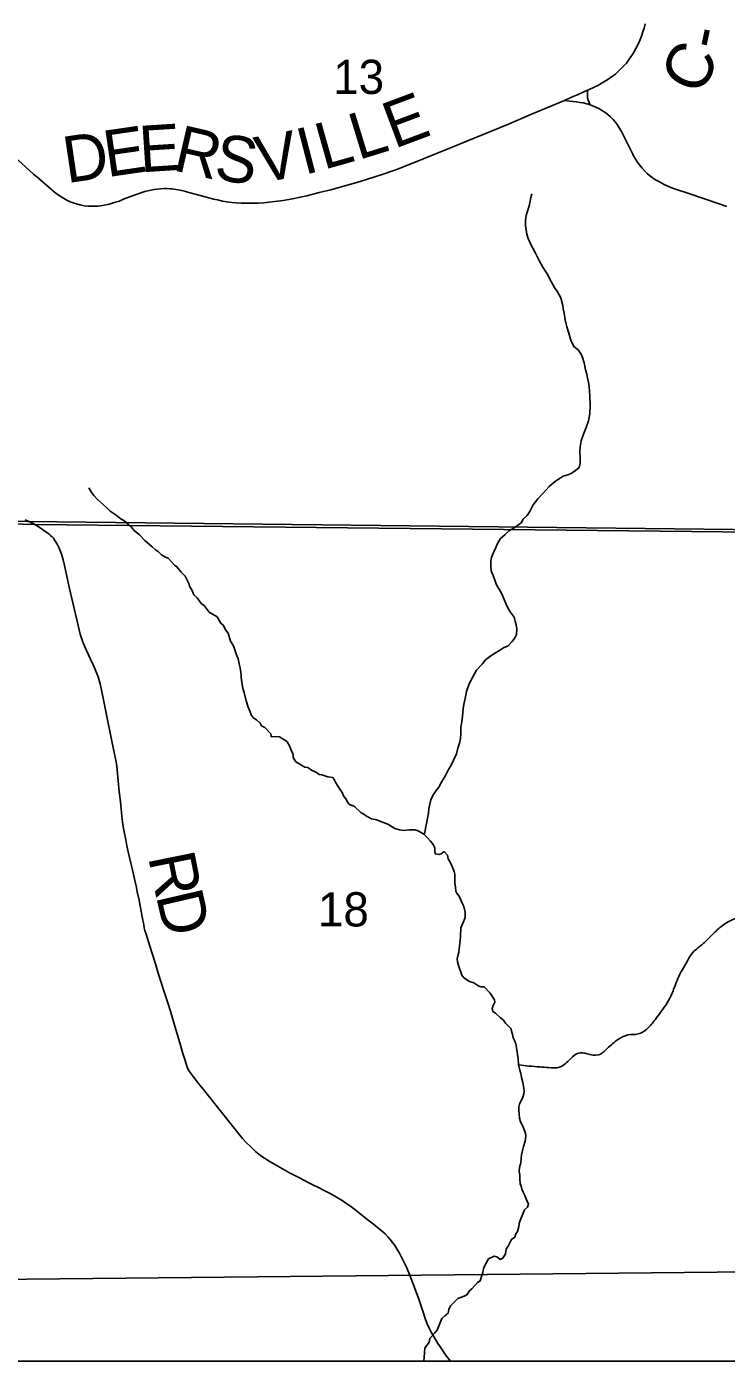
# Model space of a CAD drawing. Extents: x 0 to 34, y 0 to 22.
# Drawn here: x 21.303 to 22.16, y 13.6 to 15.232 of the extents above; entities that cross this region are included whole.
import ezdxf

# ---------------------------------------------------------------- set-up
doc = ezdxf.new("R2010")
doc.units = 0
for name, color, linetype in [('GM_X_Corporation', 7, 'Continuous'), ('GM_X_County_Road', 7, 'Continuous'), ('GM_X_County_Road_Text', 7, 'Continuous'), ('GM_X_Minor_River', 7, 'Continuous'), ('GM_X_Section_Text', 7, 'Continuous'), ('GM_X_Township_Road', 7, 'Continuous'), ('GM_X_Township_Road_Text', 7, 'Continuous'), ('SH_Data', 7, 'Continuous')]:
    doc.layers.add(name, color=color, linetype=linetype)

msp = doc.modelspace()

# ---------------------------------------------------------------- linework, layer by layer
at = {"layer": 'GM_X_Corporation'}
msp.add_lwpolyline([(20.2208, 16.9558), (20.1987, 15.2691), (20.203, 14.81), (20.2016, 14.6512), (20.2571, 14.6508), (21.1282, 14.6279), (21.314, 14.623), (22.3464, 14.612), (22.9003, 14.6033), (24.2301, 14.5912), (24.2265, 14.4444), (24.4406, 14.442), (25.338, 14.4317), (25.4, 14.4307), (25.4, 19.0068)], dxfattribs=at)
for points in [[(22.2224, 15.6282), (22.2045, 14.6168), (21.1958, 14.6279), (21.2159, 15.6439)], [(18.6, 14.6606), (18.6, 13.6), (24.2109, 13.6), (24.2228, 14.2453), (24.2265, 14.4444), (24.2301, 14.5912), (22.9003, 14.6033), (22.3464, 14.612), (21.314, 14.623), (21.1282, 14.6279), (20.2571, 14.6508), (20.2016, 14.6512), (19.8855, 14.6528), (19.4007, 14.6554), (18.9216, 14.6592)], [(21.1958, 14.6279), (22.2045, 14.6168), (22.1889, 13.7096), (21.1828, 13.6991)], [(21.1814, 13.6), (22.1867, 13.6), (22.1889, 13.7096), (21.1828, 13.6991)]]:
    msp.add_lwpolyline(points, close=True, dxfattribs=at)
at = {"layer": 'GM_X_County_Road'}
for points in [[(21.9616, 15.1415), (21.9686, 15.1447), (21.9724, 15.1464), (21.9783, 15.149), (21.9853, 15.1521), (21.9899, 15.1542), (21.992, 15.1552), (22.0025, 15.1601), (22.01, 15.1644), (22.0149, 15.1675), (22.0194, 15.1706), (22.024, 15.174), (22.0296, 15.179), (22.034, 15.1835), (22.0376, 15.1874), (22.0401, 15.1908), (22.0456, 15.1993), (22.0465, 15.2008), (22.0492, 15.2051), (22.0518, 15.2104), (22.0535, 15.2142), (22.0559, 15.2203), (22.0576, 15.2255), (22.0591, 15.2302), (22.0603, 15.2354)], [(21.9933, 15.1362), (21.9918, 15.139), (21.9907, 15.1419), (21.9901, 15.1448), (21.9898, 15.1478), (21.9897, 15.1512), (21.9899, 15.1542)], [(21.2836, 15.0774), (21.3119, 15.0517), (21.3182, 15.0463), (21.3375, 15.0297), (21.3396, 15.0281), (21.3429, 15.0257), (21.347, 15.0229), (21.3486, 15.0221), (21.3525, 15.0199), (21.3567, 15.0179), (21.3615, 15.0161), (21.3658, 15.0147), (21.3703, 15.0137), (21.374, 15.013), (21.3783, 15.0125), (21.3825, 15.0123), (21.3908, 15.0125), (21.3937, 15.0129), (21.3982, 15.0136), (21.4028, 15.0145), (21.4071, 15.0156), (21.4107, 15.0168), (21.417, 15.0187), (21.4227, 15.0212), (21.4388, 15.027), (21.4443, 15.029), (21.4481, 15.0302), (21.4519, 15.0313), (21.4554, 15.0321), (21.4596, 15.0328), (21.463, 15.0333), (21.4678, 15.0338), (21.4722, 15.034), (21.4754, 15.0339), (21.4787, 15.0338), (21.4817, 15.0335), (21.4864, 15.0329), (21.4913, 15.0319), (21.498, 15.0302), (21.5064, 15.028), (21.5158, 15.0254), (21.5266, 15.0225), (21.5321, 15.021), (21.5369, 15.02), (21.5431, 15.0187), (21.5486, 15.0179), (21.5544, 15.017), (21.5598, 15.0165), (21.5659, 15.0161), (21.5706, 15.016), (21.5868, 15.0163), (21.5936, 15.0167), (21.6002, 15.0173), (21.607, 15.018), (21.6176, 15.0195), (21.6244, 15.0206), (21.6308, 15.0218), (21.6383, 15.0233), (21.6465, 15.0252), (21.6614, 15.029), (21.6759, 15.0326), (21.686, 15.0354), (21.6958, 15.0382), (21.7074, 15.0415), (21.7194, 15.0451), (21.741, 15.052), (21.7517, 15.0557), (21.7608, 15.0591), (21.79, 15.0708), (21.8073, 15.0778), (21.8244, 15.0847), (21.8512, 15.0956), (21.8933, 15.1129), (21.9214, 15.1248), (21.9469, 15.1356), (21.955, 15.1389), (21.9616, 15.1415)], [(21.9616, 15.1415), (21.968, 15.141), (21.9722, 15.1405), (21.9761, 15.1401), (21.9806, 15.1393), (21.9845, 15.1386), (21.989, 15.1376), (21.9918, 15.1367), (21.9933, 15.1362), (21.995, 15.1356), (21.9999, 15.1334), (22.0044, 15.1313), (22.0083, 15.129), (22.0122, 15.1265), (22.0147, 15.1246), (22.0181, 15.1218), (22.0214, 15.1186), (22.0241, 15.1151), (22.0263, 15.1121), (22.0287, 15.1084), (22.0315, 15.1038), (22.0366, 15.0939), (22.0404, 15.086), (22.0453, 15.076), (22.0468, 15.0733), (22.0521, 15.065), (22.0537, 15.0628), (22.057, 15.0588), (22.0602, 15.0551), (22.0629, 15.0524), (22.0656, 15.0501), (22.0691, 15.0474), (22.073, 15.0448), (22.0779, 15.042), (22.0838, 15.039), (22.092, 15.0354), (22.0965, 15.0337), (22.1139, 15.0279), (22.1499, 15.0159), (22.1605, 15.0121)]]:
    msp.add_lwpolyline(points, dxfattribs=at)
at = {"layer": 'GM_X_Minor_River'}
for points in [[(21.9615, 14.8818), (21.9603, 14.8867), (21.9599, 14.8909), (21.9571, 14.9004), (21.9532, 14.9076), (21.9497, 14.9128), (21.9454, 14.9204), (21.9404, 14.9295), (21.9354, 14.9378), (21.9307, 14.9461), (21.926, 14.9559), (21.9202, 14.9665), (21.9171, 14.9729), (21.9155, 14.9782), (21.915, 14.9836), (21.9142, 14.9889), (21.9141, 14.995), (21.9148, 15.0011), (21.9159, 15.0053), (21.9177, 15.0099), (21.9188, 15.0145), (21.9198, 15.0187), (21.9205, 15.0229), (21.9216, 15.0275)], [(21.7904, 14.2451), (21.7952, 14.2702), (21.7955, 14.2759), (21.798, 14.2866), (21.8006, 14.292), (21.8047, 14.2978), (21.808, 14.302), (21.811, 14.3081), (21.8161, 14.3162), (21.8198, 14.3235), (21.8232, 14.3289), (21.8257, 14.335), (21.8294, 14.3427), (21.8312, 14.3496), (21.8334, 14.3557), (21.8344, 14.3614), (21.8347, 14.3679), (21.835, 14.3752), (21.836, 14.382), (21.8367, 14.3889), (21.8377, 14.3984), (21.8391, 14.4053), (21.8402, 14.4103), (21.8419, 14.4191), (21.8452, 14.4282), (21.8489, 14.4352), (21.8541, 14.4451), (21.8608, 14.4525), (21.8652, 14.4579), (21.8701, 14.4614), (21.8754, 14.4649), (21.8821, 14.4692), (21.887, 14.4723), (21.8926, 14.4747), (21.8971, 14.4797), (21.9005, 14.4839), (21.903, 14.4885), (21.9033, 14.4958), (21.9025, 14.5007), (21.9013, 14.5049), (21.9001, 14.5098), (21.8954, 14.5166), (21.892, 14.5223), (21.89, 14.5268), (21.888, 14.5313), (21.8845, 14.5393), (21.8787, 14.5495), (21.8744, 14.5608), (21.872, 14.5665), (21.8716, 14.5719), (21.8715, 14.5783), (21.8722, 14.5829), (21.874, 14.5871), (21.8777, 14.5952), (21.8799, 14.5998), (21.8836, 14.6059), (21.8888, 14.6106), (21.8937, 14.6156), (21.8982, 14.618), (21.9027, 14.6207), (21.9087, 14.6254), (21.9113, 14.6296), (21.9161, 14.6342), (21.9198, 14.64), (21.9235, 14.6473), (21.9291, 14.6546), (21.9358, 14.6616), (21.9429, 14.6697), (21.9489, 14.6751), (21.9556, 14.6794), (21.9601, 14.6821), (21.9658, 14.6841), (21.9699, 14.6857), (21.9752, 14.6892), (21.9797, 14.6927), (21.9811, 14.6977), (21.981, 14.7061), (21.9805, 14.7118), (21.9808, 14.7183), (21.9822, 14.7255), (21.9848, 14.7336), (21.9884, 14.7416), (21.991, 14.75), (21.9927, 14.7584), (21.993, 14.7687), (21.9928, 14.7801), (21.9924, 14.7866), (21.9915, 14.7954), (21.9899, 14.8022), (21.989, 14.8071), (21.9874, 14.8124), (21.9858, 14.8208), (21.9838, 14.8272), (21.9823, 14.8314), (21.9784, 14.8367), (21.973, 14.8408), (21.9695, 14.8484), (21.9671, 14.8571), (21.9648, 14.8647), (21.9627, 14.8734), (21.9615, 14.8818)], [(21.7322, 14.2621), (21.7257, 14.2635), (21.7196, 14.2664), (21.7161, 14.2689), (21.7127, 14.2708), (21.7041, 14.2786), (21.6984, 14.2807), (21.6961, 14.2837), (21.6945, 14.2875), (21.6917, 14.2908), (21.6897, 14.2954), (21.6858, 14.301), (21.6819, 14.3074), (21.6803, 14.3107), (21.6783, 14.3137), (21.6719, 14.3147), (21.6646, 14.3172), (21.6616, 14.3175), (21.6581, 14.3201), (21.652, 14.323), (21.6477, 14.326), (21.6439, 14.3266), (21.6378, 14.3303), (21.6328, 14.3332), (21.6296, 14.3381), (21.6295, 14.3423), (21.628, 14.3453), (21.6263, 14.3494), (21.6251, 14.3525), (21.6224, 14.3573), (21.6181, 14.3603), (21.6128, 14.3636), (21.6067, 14.3638), (21.6029, 14.3637), (21.6024, 14.3672), (21.5951, 14.375), (21.5908, 14.3772), (21.5893, 14.3802), (21.5846, 14.3842), (21.5815, 14.3865), (21.5788, 14.3898), (21.5756, 14.397), (21.5744, 14.4), (21.5723, 14.4076), (21.5698, 14.4178), (21.5682, 14.4227), (21.5669, 14.4303), (21.566, 14.436), (21.5659, 14.4394), (21.5646, 14.4481), (21.5637, 14.4527), (21.5624, 14.4591), (21.5604, 14.464), (21.5567, 14.475), (21.5528, 14.4806), (21.5499, 14.4904), (21.5468, 14.4945), (21.5444, 14.4998), (21.5413, 14.5024), (21.5366, 14.5103), (21.527, 14.5161), (21.5207, 14.524), (21.5176, 14.5262), (21.5122, 14.5337), (21.5079, 14.5374), (21.5059, 14.5427), (21.5027, 14.5476), (21.5019, 14.551), (21.4975, 14.56), (21.4925, 14.5648), (21.4874, 14.5716), (21.4843, 14.5734), (21.4812, 14.5771), (21.4766, 14.582), (21.4735, 14.5834), (21.4685, 14.586), (21.4646, 14.5901), (21.4616, 14.5919), (21.4569, 14.596), (21.448, 14.6038), (21.4414, 14.6105), (21.4349, 14.616), (21.4313, 14.6205), (21.4225, 14.6279), (21.419, 14.6297), (21.4132, 14.6346), (21.4055, 14.6397), (21.402, 14.643), (21.3974, 14.6471), (21.3896, 14.6542), (21.3858, 14.6587), (21.3826, 14.6632), (21.3795, 14.668)], [(21.9069, 13.827), (21.9064, 13.8331), (21.907, 13.8392), (21.9081, 13.8422), (21.9087, 13.8483), (21.9093, 13.8525), (21.9107, 13.8594), (21.9114, 13.8625), (21.9135, 13.869), (21.9145, 13.8751), (21.914, 13.8789), (21.9124, 13.8831), (21.9112, 13.8865), (21.908, 13.8928), (21.9067, 13.8974), (21.9062, 13.9027), (21.9058, 13.9065), (21.906, 13.9111), (21.9067, 13.9145), (21.9107, 13.923), (21.9121, 13.9272), (21.9124, 13.9306), (21.9119, 13.934), (21.9106, 13.9409), (21.909, 13.9469), (21.9081, 13.9518), (21.9069, 13.956), (21.9056, 13.9624), (21.905, 13.97), (21.9041, 13.975), (21.9036, 13.9807), (21.9023, 13.9882), (21.9011, 13.9913), (21.8991, 13.9954), (21.8983, 13.9996), (21.8962, 14.0071), (21.8896, 14.0134), (21.8869, 14.0172), (21.8834, 14.0198), (21.8772, 14.0257), (21.8741, 14.0279), (21.8733, 14.0313), (21.8743, 14.0352), (21.8765, 14.039), (21.876, 14.0421), (21.8709, 14.0503), (21.8635, 14.0577), (21.8597, 14.058), (21.8567, 14.0587), (21.8509, 14.0628), (21.8456, 14.0646), (21.8387, 14.069), (21.8359, 14.0723), (21.8343, 14.0772), (21.8323, 14.0829), (21.8306, 14.0886), (21.8302, 14.092), (21.8312, 14.0958), (21.8326, 14.1004), (21.8329, 14.1042), (21.8332, 14.1073), (21.8335, 14.1115), (21.8341, 14.1157), (21.8344, 14.1191), (21.8349, 14.1302), (21.8378, 14.1367), (21.8403, 14.1428), (21.8402, 14.1493), (21.8385, 14.1561), (21.8369, 14.1595), (21.8329, 14.1686), (21.8305, 14.1715), (21.8289, 14.1749), (21.8284, 14.1799), (21.8276, 14.1852), (21.8277, 14.1955), (21.8269, 14.1989), (21.8244, 14.2049), (21.8221, 14.2094), (21.8193, 14.2143), (21.8184, 14.2188), (21.8145, 14.2233), (21.8108, 14.2206), (21.8078, 14.2197), (21.8036, 14.2204), (21.8032, 14.2242), (21.8031, 14.228), (21.8011, 14.2321), (21.7976, 14.2362), (21.7941, 14.24), (21.7894, 14.2444), (21.7825, 14.2488), (21.7787, 14.2499), (21.7715, 14.2497), (21.7651, 14.2492), (21.7597, 14.2498), (21.754, 14.2516), (21.7456, 14.2567), (21.7421, 14.2581), (21.7356, 14.2603), (21.7322, 14.2621)], [(21.7896, 13.6), (21.7899, 13.605), (21.7908, 13.616), (21.7959, 13.6234), (21.7969, 13.628), (21.8032, 13.635), (21.8058, 13.6381), (21.8115, 13.6523), (21.8155, 13.6562), (21.8193, 13.659), (21.8203, 13.6636), (21.8225, 13.6682), (21.8313, 13.6768), (21.8389, 13.6796), (21.8422, 13.6812), (21.8455, 13.6862), (21.8485, 13.6886), (21.8551, 13.6963), (21.8585, 13.6983), (21.8606, 13.7049), (21.8616, 13.7087), (21.8627, 13.7133), (21.8637, 13.7163), (21.8688, 13.7252), (21.8756, 13.7284), (21.8798, 13.7274), (21.8832, 13.7244), (21.8862, 13.726), (21.8895, 13.7314), (21.8905, 13.7372), (21.8934, 13.7414), (21.8967, 13.7491), (21.9008, 13.7519), (21.9022, 13.7557), (21.9044, 13.7588), (21.9057, 13.7649), (21.9064, 13.7687), (21.9075, 13.7722), (21.9128, 13.7853), (21.9165, 13.7884), (21.9176, 13.7922), (21.9144, 13.7994), (21.9132, 13.8028), (21.9112, 13.8069), (21.9096, 13.8103), (21.9087, 13.8141), (21.9075, 13.8171), (21.907, 13.8236), (21.9069, 13.827)]]:
    msp.add_lwpolyline(points, dxfattribs=at)
msp.add_spline([(21.9056, 13.9624), (21.9314, 13.9599), (21.9424, 13.9591), (21.9557, 13.9597), (21.9691, 13.9698), (21.9791, 13.9769), (21.9893, 13.976), (22.0034, 13.9747), (22.0141, 13.9825), (22.0279, 13.9938), (22.0393, 13.999), (22.0519, 14.0003), (22.0634, 14.007), (22.0726, 14.0176), (22.0838, 14.033), (22.0908, 14.0439), (22.0966, 14.0583), (22.1005, 14.0681), (22.1056, 14.0783), (22.1122, 14.0896), (22.1188, 14.0998), (22.1314, 14.1107), (22.1437, 14.1227), (22.1533, 14.1313), (22.1663, 14.1395), (22.1763, 14.1424), (22.188, 14.1423), (22.2005, 14.1399), (22.2149, 14.1333), (22.2256, 14.1381), (22.2363, 14.1467), (22.2459, 14.1542), (22.2578, 14.1635), (22.2682, 14.1741), (22.2782, 14.1846), (22.2867, 14.197), (22.294, 14.2091), (22.2987, 14.22), (22.3046, 14.2317), (22.3096, 14.2435), (22.3136, 14.254), (22.3164, 14.2669), (22.3191, 14.2768), (22.3212, 14.287), (22.3278, 14.3002), (22.3393, 14.313), (22.3479, 14.3277), (22.3537, 14.3413), (22.361, 14.3511), (22.3695, 14.3624), (22.3792, 14.3756), (22.3744, 14.3878), (22.376, 14.3984), (22.3823, 14.4108)], degree=3, dxfattribs=at)
at = {"layer": 'GM_X_Township_Road'}
msp.add_lwpolyline([(21.8224, 13.6), (21.819, 13.6042), (21.8162, 13.608), (21.8098, 13.6173), (21.8068, 13.6219), (21.8022, 13.6295), (21.7987, 13.6357), (21.7962, 13.6405), (21.7938, 13.6457), (21.7918, 13.6512), (21.7883, 13.6614), (21.7833, 13.6759), (21.7771, 13.6935), (21.7733, 13.7028), (21.772, 13.7061), (21.7682, 13.715), (21.7647, 13.7225), (21.7606, 13.7306), (21.759, 13.7335), (21.7567, 13.7374), (21.7539, 13.7415), (21.7514, 13.7451), (21.7484, 13.7489), (21.7454, 13.7523), (21.7421, 13.7557), (21.7392, 13.7584), (21.7348, 13.7621), (21.7279, 13.7676), (21.7199, 13.7737), (21.7113, 13.7809), (21.7035, 13.787), (21.6999, 13.7897), (21.6955, 13.7927), (21.6898, 13.7965), (21.6828, 13.8009), (21.6785, 13.8033), (21.6734, 13.806), (21.6675, 13.809), (21.6608, 13.8124), (21.6539, 13.8159), (21.648, 13.8188), (21.6373, 13.8242), (21.625, 13.8306), (21.6107, 13.8386), (21.6002, 13.8449), (21.5945, 13.8484), (21.5911, 13.8506), (21.5876, 13.8534), (21.5835, 13.8567), (21.5806, 13.8594), (21.5769, 13.8629), (21.5727, 13.8672), (21.5677, 13.8725), (21.5628, 13.8784), (21.5338, 13.9148), (21.5277, 13.9224), (21.5199, 13.9323), (21.5135, 13.9402), (21.5076, 13.9477), (21.5046, 13.9514), (21.5026, 13.9543), (21.5012, 13.9567), (21.4999, 13.9598), (21.4985, 13.9636), (21.4969, 13.9691), (21.4951, 13.9753), (21.4935, 13.9806), (21.4917, 13.9865), (21.4885, 13.9974), (21.4841, 14.0125), (21.4795, 14.028), (21.4758, 14.0396), (21.4723, 14.0506), (21.4678, 14.0645), (21.4646, 14.0744), (21.461, 14.086), (21.4542, 14.1077), (21.4496, 14.1221), (21.4482, 14.1269), (21.4474, 14.1301), (21.4467, 14.1338), (21.445, 14.1436), (21.4437, 14.1506), (21.4425, 14.1568), (21.441, 14.164), (21.4389, 14.174), (21.4378, 14.1792), (21.4322, 14.2042), (21.4311, 14.2091), (21.4277, 14.2231), (21.4262, 14.2302), (21.4247, 14.2375), (21.4225, 14.2494), (21.4213, 14.2562), (21.4205, 14.2627), (21.4191, 14.275), (21.4181, 14.2841), (21.4167, 14.2968), (21.416, 14.3051), (21.4143, 14.3231), (21.4138, 14.3275), (21.4129, 14.333), (21.4106, 14.3445), (21.4022, 14.3843), (21.3977, 14.4067), (21.3947, 14.4227), (21.3934, 14.4285), (21.3918, 14.4342), (21.3909, 14.4371), (21.3865, 14.4481), (21.3849, 14.4516), (21.3813, 14.4593), (21.3747, 14.4735), (21.3717, 14.4807), (21.369, 14.4891), (21.368, 14.4928), (21.3556, 14.5465), (21.3538, 14.5544), (21.3499, 14.573), (21.348, 14.5798), (21.3463, 14.5856), (21.3448, 14.5902), (21.3432, 14.5941), (21.3407, 14.5991), (21.338, 14.6037), (21.3362, 14.6063), (21.3345, 14.6083), (21.3328, 14.6099), (21.3309, 14.6115), (21.327, 14.6144), (21.323, 14.6172), (21.3188, 14.6199), (21.3146, 14.6224), (21.3064, 14.6267), (21.3038, 14.6279), (21.3017, 14.6288)], dxfattribs=at)
at = {"layer": 'SH_Data'}
msp.add_lwpolyline([(18.6, 20.4), (25.4, 20.4), (25.4, 13.6), (18.6, 13.6)], close=True, dxfattribs=at)

# ---------------------------------------------------------------- texts
at = {"layer": 'GM_X_County_Road_Text'}
for s, rotation, p in [('-', 78.0334, (22.1534, 15.2019)), ('C', 64.0703, (22.1281, 15.1457)), ('E', 20.5507, (21.7533, 15.0823)), ('E', 3.6924, (21.4428, 15.0537)), ('L', 15.7604, (21.6668, 15.0567)), ('L', 17.1353, (21.7092, 15.0686)), ('D', 8.4603, (21.3525, 15.0404)), ('E', 8.2786, (21.4019, 15.0478)), ('R', 346.9814, (21.4808, 15.0568)), ('S', 351.9332, (21.5316, 15.0453)), ('V', 10.4867, (21.5895, 15.0404)), ('I', 14.559, (21.643, 15.0504))]:
    msp.add_text(s, height=0.0568, rotation=rotation, dxfattribs=at).set_placement(p)
at = {"layer": 'GM_X_Section_Text'}
for s, p in [('13', (21.6787, 15.1496)), ('18', (21.66, 14.1317))]:
    msp.add_text(s, height=0.04186, rotation=0, dxfattribs=at).set_placement(p)
at = {"layer": 'GM_X_Township_Road_Text'}
for s, rotation, p in [('R', 281.4454, (21.4519, 14.2169)), ('D', 283.0767, (21.4615, 14.1694))]:
    msp.add_text(s, height=0.0568, rotation=rotation, dxfattribs=at).set_placement(p)

doc.saveas('drawing.dxf')
